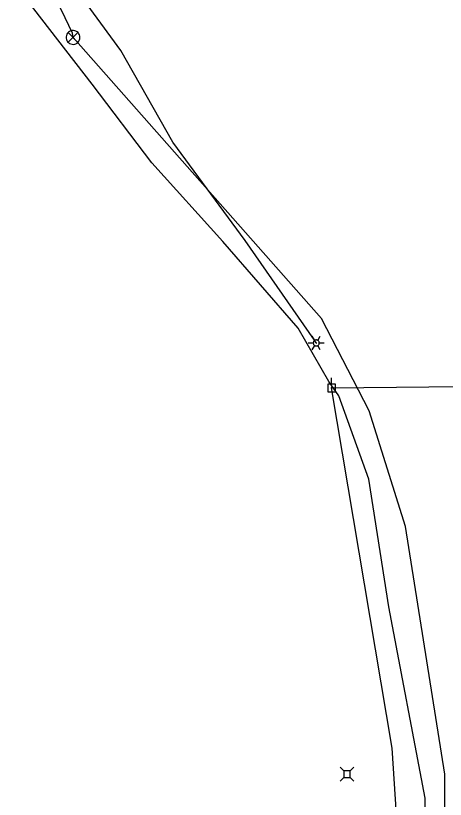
# Model space of a CAD drawing. Extents: x 600849 to 606371, y 330010 to 403088.
# Drawn here: x 604087.5 to 604292.3, y 338589.4 to 338962.3 of the extents above; entities that cross this region are included whole.
import ezdxf

# ---------------------------------------------------------------- set-up
doc = ezdxf.new("R2010")
doc.units = 0
for name, color, linetype in [('E_FTMS_Conduit', 7, 'Continuous'), ('E_LTG', 7, 'Continuous'), ('E_LTG_CID', 7, 'Continuous'), ('E_SIG', 7, 'Continuous'), ('E_UTL_AG_Bold', 7, 'Continuous'), ('E_UTL_E_Bold', 7, 'Continuous'), ('E_UTL_EPowerPole', 7, 'Continuous'), ('E_UTL_FO_UG_QWEST', 7, 'Continuous'), ('E_UTL_Overhead', 7, 'Continuous')]:
    doc.layers.add(name, color=color, linetype=linetype)

# ---------------------------------------------------------------- blocks, each defined once
blk = doc.blocks.new('ACAD_PROXY_ENTITY_17')
at = {"layer": 'E_UTL_AG_Bold'}
for points in [[(1842923.4, 1030440.8), (1842918.1, 1030446.1)], [(1842932.9, 1030440.8), (1842938.2, 1030446.1)], [(1842932.9, 1030440.8), (1842923.4, 1030440.8)], [(1842923.4, 1030440.8), (1842923.4, 1030431.4)], [(1842932.9, 1030431.4), (1842932.9, 1030440.8)], [(1842923.4, 1030431.4), (1842918.1, 1030426)], [(1842923.4, 1030431.4), (1842932.9, 1030431.4)], [(1842932.9, 1030431.4), (1842938.2, 1030426)]]:
    blk.add_lwpolyline(points, dxfattribs=at)

msp = doc.modelspace()

# ---------------------------------------------------------------- linework, layer by layer
at = {"layer": 'E_FTMS_Conduit'}
for points in [[(604114.89, 338951.98), (604114.71, 338954.06), (604111.09, 338961.25), (604108.03, 338967.81)], [(604292.05, 338601.41), (604273.29, 338719.32), (604255.92, 338774.24), (604233.24, 338818.17), (604114.89, 338951.98)], [(604292.05, 338112.99), (604292.05, 338601.41)]]:
    msp.add_lwpolyline(points, dxfattribs=at)
at = {"layer": 'E_LTG'}
for points in [[(604226.96, 338806.58), (604229.35, 338806.58)], [(604230.06, 338807.82), (604228.87, 338809.88)], [(604232.2, 338806.58), (604232.18, 338806.85), (604232.1, 338807.12), (604231.98, 338807.36), (604231.81, 338807.57), (604231.6, 338807.75), (604231.37, 338807.88), (604231.11, 338807.97), (604230.84, 338808.01), (604230.57, 338808), (604230.31, 338807.93), (604230.06, 338807.82), (604229.84, 338807.66), (604229.65, 338807.47), (604229.51, 338807.24), (604229.4, 338806.99), (604229.35, 338806.72), (604229.35, 338806.45), (604229.4, 338806.18), (604229.51, 338805.93), (604229.65, 338805.7), (604229.84, 338805.5), (604230.06, 338805.35), (604230.31, 338805.23), (604230.57, 338805.17), (604230.84, 338805.16), (604231.11, 338805.2), (604231.37, 338805.28), (604231.6, 338805.42), (604231.81, 338805.6), (604231.98, 338805.81), (604232.1, 338806.05), (604232.18, 338806.31), (604232.2, 338806.58)], [(604232.2, 338806.58), (604232.18, 338806.85), (604232.1, 338807.12), (604231.98, 338807.36), (604231.81, 338807.57), (604231.6, 338807.75), (604231.37, 338807.88), (604231.11, 338807.97), (604230.84, 338808.01), (604230.57, 338808), (604230.31, 338807.93), (604230.06, 338807.82), (604229.84, 338807.66), (604229.65, 338807.47), (604229.51, 338807.24), (604229.4, 338806.99), (604229.35, 338806.72), (604229.35, 338806.45), (604229.4, 338806.18), (604229.51, 338805.93), (604229.65, 338805.7), (604229.84, 338805.5), (604230.06, 338805.35), (604230.31, 338805.23), (604230.57, 338805.17), (604230.84, 338805.16), (604231.11, 338805.2), (604231.37, 338805.28), (604231.6, 338805.42), (604231.81, 338805.6), (604231.98, 338805.81), (604232.1, 338806.05), (604232.18, 338806.31), (604232.2, 338806.58)], [(604232.2, 338806.58), (604232.18, 338806.85), (604232.1, 338807.12), (604231.98, 338807.36), (604231.81, 338807.57), (604231.6, 338807.75), (604231.37, 338807.88), (604231.11, 338807.97), (604230.84, 338808.01), (604230.57, 338808), (604230.31, 338807.93), (604230.06, 338807.82), (604229.84, 338807.66), (604229.65, 338807.47), (604229.51, 338807.24), (604229.4, 338806.99), (604229.35, 338806.72), (604229.35, 338806.45), (604229.4, 338806.18), (604229.51, 338805.93), (604229.65, 338805.7), (604229.84, 338805.5), (604230.06, 338805.35), (604230.31, 338805.23), (604230.57, 338805.17), (604230.84, 338805.16), (604231.11, 338805.2), (604231.37, 338805.28), (604231.6, 338805.42), (604231.81, 338805.6), (604231.98, 338805.81), (604232.1, 338806.05), (604232.18, 338806.31), (604232.2, 338806.58)], [(604230.89, 338806.58), (604230.89, 338806.61), (604230.89, 338806.63), (604230.88, 338806.65), (604230.86, 338806.67), (604230.84, 338806.68), (604230.83, 338806.69), (604230.8, 338806.7), (604230.78, 338806.7), (604230.76, 338806.7), (604230.74, 338806.7), (604230.72, 338806.69), (604230.7, 338806.67), (604230.68, 338806.66), (604230.67, 338806.64), (604230.66, 338806.62), (604230.66, 338806.6), (604230.66, 338806.57), (604230.66, 338806.55), (604230.67, 338806.53), (604230.68, 338806.51), (604230.7, 338806.49), (604230.72, 338806.48), (604230.74, 338806.47), (604230.76, 338806.47), (604230.78, 338806.47), (604230.8, 338806.47), (604230.83, 338806.48), (604230.84, 338806.49), (604230.86, 338806.5), (604230.88, 338806.52), (604230.89, 338806.54), (604230.89, 338806.56), (604230.89, 338806.58)], [(604231.49, 338807.82), (604232.68, 338809.88)], [(604232.2, 338806.58), (604234.59, 338806.58)], [(604228.87, 338803.28), (604230.06, 338805.35)], [(604232.68, 338803.28), (604231.49, 338805.35)]]:
    msp.add_lwpolyline(points, dxfattribs=at)
at = {"layer": 'E_LTG_CID'}
msp.add_lwpolyline([(604230.78, 338806.58), (604229.94, 338807.94), (604196.91, 338855.38), (604162.36, 338902.09), (604137.73, 338945.81), (604096.01, 339002.71)], dxfattribs=at)
at = {"layer": 'E_SIG'}
for points in [[(604118.19, 338951.98), (604118.13, 338952.61), (604117.96, 338953.21), (604117.67, 338953.77), (604117.28, 338954.26), (604116.81, 338954.67), (604116.26, 338954.98), (604115.67, 338955.19), (604115.05, 338955.28), (604114.42, 338955.25), (604113.81, 338955.1), (604113.24, 338954.84), (604112.73, 338954.48), (604112.3, 338954.02), (604111.96, 338953.49), (604111.73, 338952.91), (604111.61, 338952.3), (604111.61, 338951.67), (604111.73, 338951.05), (604111.96, 338950.47), (604112.3, 338949.94), (604112.73, 338949.49), (604113.24, 338949.12), (604113.81, 338948.86), (604114.42, 338948.72), (604115.05, 338948.69), (604115.67, 338948.78), (604116.26, 338948.98), (604116.81, 338949.29), (604117.28, 338949.71), (604117.67, 338950.2), (604117.96, 338950.76), (604118.13, 338951.36), (604118.19, 338951.98)], [(604117.16, 338954.32), (604112.55, 338949.66)], [(604112.55, 338954.27), (604117.2, 338949.62)]]:
    msp.add_lwpolyline(points, dxfattribs=at)
at = {"layer": 'E_UTL_EPowerPole'}
for points in [[(604238.05, 338787.05), (604238.05, 338789.96)], [(604239.89, 338787.05), (604236.21, 338787.05)], [(604236.21, 338787.05), (604236.21, 338783.36)], [(604238.32, 338785.21), (604238.32, 338785.25), (604238.3, 338785.3), (604238.28, 338785.34), (604238.25, 338785.37), (604238.22, 338785.4), (604238.18, 338785.42), (604238.14, 338785.44), (604238.09, 338785.45), (604238.05, 338785.44), (604238, 338785.43), (604237.96, 338785.41), (604237.93, 338785.39), (604237.89, 338785.35), (604237.87, 338785.32), (604237.85, 338785.27), (604237.84, 338785.23), (604237.84, 338785.18), (604237.85, 338785.14), (604237.87, 338785.1), (604237.89, 338785.06), (604237.93, 338785.03), (604237.96, 338785), (604238, 338784.98), (604238.05, 338784.97), (604238.09, 338784.97), (604238.14, 338784.98), (604238.18, 338784.99), (604238.22, 338785.01), (604238.25, 338785.04), (604238.28, 338785.08), (604238.3, 338785.12), (604238.32, 338785.16), (604238.32, 338785.21)], [(604239.89, 338783.36), (604239.89, 338787.05)], [(604236.21, 338783.36), (604239.89, 338783.36)]]:
    msp.add_lwpolyline(points, dxfattribs=at)
at = {"layer": 'E_UTL_FO_UG_QWEST'}
msp.add_lwpolyline([(604282.88, 338547.85), (604282.59, 338589.97), (604265.37, 338681.02), (604255.89, 338741.85), (604241.59, 338781.41), (604236.84, 338788.31), (604222.2, 338813.62), (604186.27, 338854.85), (604152.41, 338892.26), (604123.95, 338929.81), (604087.55, 338977.05)], dxfattribs=at)
at = {"layer": 'E_UTL_Overhead'}
for points in [[(604238.08, 338785.21), (604485.53, 338787.77)], [(604267.8, 338061.89), (604269.81, 338193.31), (604272.87, 338331.43), (604275.7, 338480.23), (604266.9, 338613.74), (604238.08, 338785.21)]]:
    msp.add_lwpolyline(points, dxfattribs=at)

# ---------------------------------------------------------------- block references
at = {"layer": 'E_UTL_E_Bold', "xscale": 0.32808333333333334, "yscale": 0.32808333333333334}
msp.add_blockref('ACAD_PROXY_ENTITY_17', (-388.61, 532.51), dxfattribs=at)

doc.saveas('drawing.dxf')
